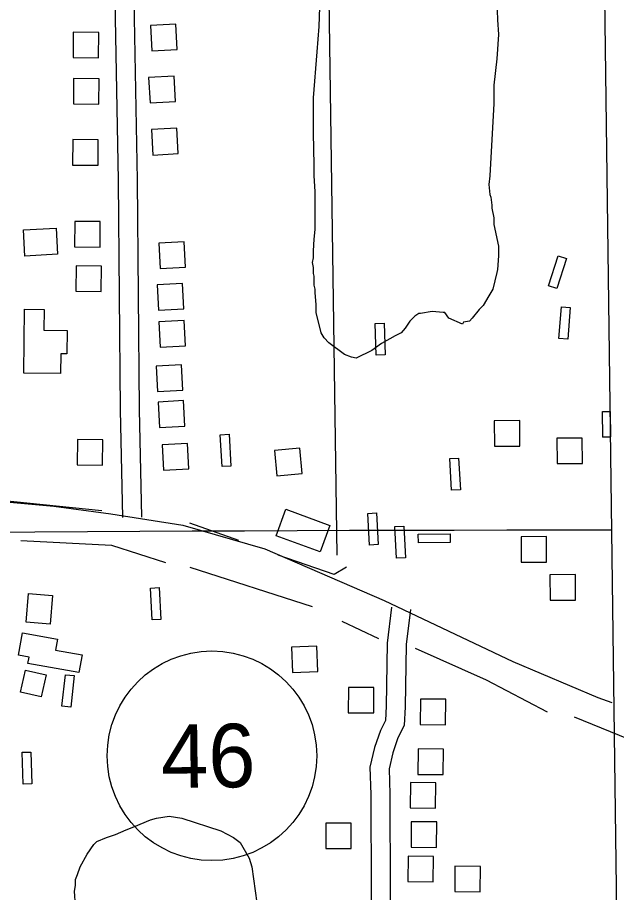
# Model space of a CAD drawing. Extents: x 3715084 to 3753216, y 488173 to 513963.
# Drawn here: x 3750035 to 3750978, y 499477 to 500854 of the extents above; entities that cross this region are included whole.
import ezdxf

# ---------------------------------------------------------------- set-up
doc = ezdxf.new("R2010")
doc.units = 0
for name, color, linetype in [('V-BLDG-OTLN', 7, 'Continuous'), ('V-GRID-FRAM', 7, 'Continuous'), ('V-GRID-MAJR', 7, 'Continuous'), ('V-ROAD-CNTR', 7, 'Continuous'), ('V-ROAD-IDEN', 7, 'Continuous'), ('V-SITE-VEGE', 7, 'Continuous'), ('V-TOPO-SHOR', 7, 'Continuous')]:
    doc.layers.add(name, color=color, linetype=linetype)

msp = doc.modelspace()

# ---------------------------------------------------------------- linework, layer by layer
at = {"layer": 'V-BLDG-OTLN'}
for p, q in [((3750967.776, 500233.81200000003), (3750968.294, 500193.815)), ((3750968.294, 500193.815), (3750956.29, 500193.721))]:
    msp.add_line(p, q, dxfattribs=at)
for points in [[(3750243.988, 500841.501), (3750246.154, 500801.559), (3750286.096, 500803.726), (3750283.929, 500843.668)], [(3750162.149, 500790.596), (3750162.5270000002, 500830.594), (3750122.528, 500830.971), (3750122.151, 500790.973)], [(3750241.2630000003, 500759.69800000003), (3750243.429, 500719.756), (3750283.3710000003, 500721.923), (3750281.204, 500761.865)], [(3750162.768, 500717.57), (3750163.146, 500757.568), (3750123.147, 500757.945), (3750122.77, 500717.947)], [(3750245.718, 500677.569), (3750247.884, 500637.62700000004), (3750287.826, 500639.794), (3750285.659, 500679.73600000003)], [(3750161.5330000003, 500621.523), (3750161.911, 500661.521), (3750121.912, 500661.898), (3750121.535, 500621.9)], [(3750164.698, 500492.767), (3750165.076, 500532.765), (3750125.077, 500533.142), (3750124.7, 500493.14400000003)], [(3750097.5870000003, 500481.419), (3750046.167, 500478.629), (3750043.932, 500519.813), (3750095.352, 500522.603)], [(3750257.322, 500498.893), (3750259.488, 500458.951), (3750299.43, 500461.118), (3750297.2630000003, 500501.06)], [(3750870.893, 500431.56200000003), (3750886.166, 500479.172), (3750899.497, 500474.896), (3750884.223, 500427.286)], [(3750166.577, 500422.913), (3750166.955, 500462.911), (3750126.9560000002, 500463.288), (3750126.579, 500423.29000000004)], [(3750254.433, 500433.31700000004), (3750256.599, 500393.375), (3750296.541, 500395.542), (3750294.3740000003, 500435.484)], [(3750044.472, 500294.218), (3750045.701, 500394.80100000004), (3750076.717, 500394.422), (3750076.318, 500361.782), (3750113.055, 500361.333), (3750112.608, 500324.792), (3750102.708, 500324.913), (3750102.324, 500293.511)], [(3750887.164, 500348.762), (3750891.236, 500398.596), (3750905.1890000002, 500397.456), (3750901.1180000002, 500347.62200000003)], [(3750257.1210000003, 500374.968), (3750259.287, 500335.026), (3750299.2290000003, 500337.193), (3750297.062, 500377.135)], [(3750599.627, 500322.588), (3750598.08, 500372.564), (3750612.073, 500372.998), (3750613.6210000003, 500323.022)], [(3750253.023, 500305.268), (3750255.1890000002, 500265.326), (3750295.131, 500267.493), (3750292.964, 500307.435)], [(3750256.0840000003, 500248.848), (3750258.25, 500208.906), (3750298.1920000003, 500211.07300000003), (3750296.025, 500251.015)], [(3750785.8880000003, 500179.224), (3750825.886, 500179.534), (3750825.577, 500219.532), (3750785.579, 500219.223)], [(3750356.7660000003, 500147.374), (3750354.058, 500197.3), (3750368.037, 500198.059), (3750370.7460000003, 500148.132)], [(3750168.761, 500149.418), (3750169.139, 500189.416), (3750129.14, 500189.793), (3750128.7630000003, 500149.795)], [(3750262.358, 500181.621), (3750264.524, 500141.679), (3750304.466, 500143.846), (3750302.299, 500183.788)], [(3750884.308, 500151.854), (3750924.306, 500152.164), (3750923.997, 500192.162), (3750883.9990000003, 500191.853)], [(3750442.907, 500132.89), (3750482.7770000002, 500136.12), (3750479.5470000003, 500175.989), (3750439.6780000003, 500172.76)], [(3750718.125, 500109.91500000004), (3750715.417, 500159.841), (3750729.396, 500160.60000000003), (3750732.105, 500110.673)], [(3750511.217, 500012.977), (3750442.034, 500038.352), (3750457.342, 500080.088), (3750526.525, 500054.71400000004)], [(3750588.864, 500023.636), (3750586.156, 500073.56200000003), (3750600.1350000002, 500074.321), (3750602.844, 500024.39400000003)], [(3750631.764, 500003.042), (3750629.055, 500052.968), (3750643.035, 500053.727), (3750645.744, 500003.8)], [(3750665.916, 500041.027), (3750715.914, 500041.506), (3750716.048, 500027.506), (3750666.0500000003, 500027.027)], [(3750828.022, 499996.713), (3750868.02, 499997.023), (3750867.711, 500037.021), (3750827.713, 500036.712)], [(3750873.528, 499936.86600000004), (3750913.526, 499937.17600000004), (3750913.217, 499977.174), (3750873.219, 499976.865)], [(3750048.287, 499902.626), (3750052.061, 499947.478), (3750089.764, 499944.306), (3750085.991, 499899.454)], [(3750257.931, 499956.737), (3750260.639, 499906.811), (3750246.659, 499906.052), (3750243.951, 499955.979)], [(3750042.526, 499885.601), (3750097.738, 499875.70300000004), (3750094.628, 499858.357), (3750136.291, 499850.887), (3750131.296, 499823.027), (3750051.186, 499837.39), (3750052.966, 499847.318), (3750036.202, 499850.32300000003)], [(3750506.1010000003, 499864.735), (3750466.143, 499862.917), (3750467.96, 499822.958), (3750507.919, 499824.776)], [(3750080.0100000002, 499819.58900000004), (3750072.097, 499785.018), (3750039.6350000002, 499792.44800000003), (3750047.5470000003, 499827.01900000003)], [(3750124.0100000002, 499818.212), (3750118.5840000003, 499768.50800000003), (3750104.666, 499770.027), (3750110.092, 499819.732)], [(3750595.6520000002, 499759.523), (3750595.844, 499799.523), (3750555.845, 499799.715), (3750555.6520000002, 499759.715)], [(3750669.25, 499781.29600000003), (3750668.91, 499741.298), (3750708.909, 499740.958), (3750709.248, 499780.956)], [(3750055.889, 499698.03), (3750057.484, 499648.056), (3750043.491, 499647.609), (3750041.897, 499697.58400000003)], [(3750665.63, 499702.788), (3750665.29, 499662.79000000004), (3750705.289, 499662.45), (3750705.628, 499702.44800000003)], [(3750653.448, 499650.07800000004), (3750653.108, 499610.08), (3750693.1070000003, 499609.74), (3750693.446, 499649.738)], [(3750654.8880000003, 499588.318), (3750654.548, 499548.32), (3750694.5470000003, 499547.98), (3750694.886, 499587.978)], [(3750560.197, 499546.06200000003), (3750560.389, 499586.06200000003), (3750520.39, 499586.254), (3750520.197, 499546.254)], [(3750649.713, 499534.079), (3750649.373, 499494.081), (3750689.372, 499493.74100000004), (3750689.711, 499533.739)], [(3750723.63, 499518.272), (3750723.29, 499478.27400000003), (3750763.289, 499477.934), (3750763.628, 499517.93200000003)]]:
    msp.add_lwpolyline(points, close=True, dxfattribs=at)
for points in [[(3750956.29, 500193.721), (3750955.981, 500233.72000000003), (3750967.776, 500233.81200000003)], [(3750956.29, 500193.721), (3750968.294, 500193.815)]]:
    msp.add_lwpolyline(points, dxfattribs=at)
at = {"layer": 'V-GRID-FRAM'}
msp.add_lwpolyline([(3719350.328, 493590.697), (3719130.828, 511772.14), (3750813.275, 512168.461), (3751048.6410000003, 493987.217), (3719350.328, 493590.697)], dxfattribs=at)
at = {"layer": 'V-GRID-MAJR'}
msp.add_spline([(3719277.161, 499651.167), (3724559.356, 499715.322), (3729841.541, 499780.245), (3735123.717, 499845.93700000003), (3740405.883, 499912.396), (3745688.039, 499979.624), (3750970.185, 500047.621), (3750970.186, 500047.621)], degree=3, dxfattribs=at)
at = {"layer": 'V-ROAD-CNTR'}
for points in [[(3750200.491559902, 500067.1638395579), (3750196.6775675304, 500236.808500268), (3750193.589573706, 500597.4297790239), (3750185.1865905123, 501051.6288706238), (3750185.2205904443, 501565.890842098), (3750175.55760977, 502025.625922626), (3750174.213612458, 502191.2105914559), (3750172.823615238, 502244.2994852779)], [(3750230.483499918, 500067.8378382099), (3750226.6755075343, 500237.274499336), (3750223.58751371, 500597.8357782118), (3750215.186530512, 501051.9048700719), (3750215.2205304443, 501566.20484147), (3750205.5555497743, 502026.0639217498), (3750204.2095524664, 502191.7245904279), (3750202.813555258, 502245.08348370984)], [(3746608.335744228, 500317.07933972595), (3746840.195280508, 500325.36132316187), (3747049.587861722, 500334.094305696), (3747236.945487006, 500330.8883121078), (3747395.095170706, 500320.36733314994), (3747648.790663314, 500300.22737343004), (3747931.5180978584, 500273.06742774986), (3748229.9835009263, 500246.283481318), (3749003.0319548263, 500181.02061184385), (3749358.1742445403, 500152.5366688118), (3749692.470575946, 500121.01173186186), (3750091.956776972, 500084.90480407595), (3750181.9065970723, 500072.8328282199), (3750295.0963706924, 500054.859864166), (3750424.118112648, 500017.92793803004), (3750612.1417366, 499936.44710099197), (3750814.785331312, 499840.716292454), (3750948.47606393, 499783.7444063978), (3750970.5420197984, 499775.73142242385)], [(3750623.7257134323, 499925.81812224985), (3750616.61172766, 499869.30623527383), (3750615.258730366, 499770.27343333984), (3750614.209732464, 499747.681478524), (3750606.16174856, 499731.9865099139), (3750596.643767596, 499704.895564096), (3750589.66178156, 499674.1026256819), (3750591.25677837, 499630.9507119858), (3750591.4407780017, 499478.1090176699), (3750593.9157730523, 499265.1874435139), (3750595.940769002, 499104.7147644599), (3750595.773769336, 499006.8249602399), (3750594.425772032, 498940.71409246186), (3750588.668783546, 498900.47217294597)], [(3750653.4916539, 499922.070129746), (3750646.585667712, 499867.2202394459), (3750645.2486703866, 499769.3734351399), (3750643.875673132, 499739.78549431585), (3750633.7876933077, 499720.114533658), (3750625.519709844, 499696.57958072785), (3750619.7857213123, 499671.2926313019), (3750621.2567183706, 499631.5227108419), (3750621.4407180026, 499478.30101728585), (3750623.913713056, 499265.551442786), (3750625.9407090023, 499104.87876413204), (3750625.7737093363, 499006.4929609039), (3750624.38171212, 498938.27409734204), (3750618.3667241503, 498896.22418144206)]]:
    msp.add_lwpolyline(points, dxfattribs=at)
at = {"layer": 'V-ROAD-IDEN'}
msp.add_circle((3750340.941414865, 499692.0418058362), 165.00000000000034, dxfattribs=at)
msp.add_circle((3750340.941414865, 499692.0418058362), 165.00000000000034, dxfattribs=at)
at = {"layer": 'V-SITE-VEGE'}
for p, q in [((3750509.821, 500839.82), (3750511.3570000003, 500887.42600000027)), ((3750789.3140000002, 500879.746), (3750790.848, 500850.568)), ((3750790.848, 500850.568), (3750792.382, 500827.532)), ((3750506.751, 500799.89400000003), (3750509.821, 500839.82)), ((3750792.382, 500827.532), (3750789.31, 500789.142)), ((3750500.6070000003, 500727.717), (3750506.751, 500799.89400000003)), ((3750789.31, 500789.142), (3750784.7060000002, 500747.679)), ((3750784.7060000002, 500747.679), (3750784.7060000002, 500718.501)), ((3750500.6070000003, 500672.433), (3750500.6070000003, 500727.717)), ((3750784.7060000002, 500718.501), (3750778.562, 500604.86100000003)), ((3750502.143, 500621.755), (3750500.6070000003, 500672.433)), ((3750502.143, 500604.863), (3750502.143, 500621.755)), ((3750503.677, 500580.29600000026), (3750502.143, 500604.863)), ((3750778.562, 500604.86100000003), (3750777.024, 500591.041)), ((3750503.677, 500520.40400000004), (3750503.677, 500580.29600000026)), ((3750777.024, 500591.041), (3750778.562, 500575.686)), ((3750778.562, 500575.686), (3750780.096, 500571.07800000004)), ((3750780.096, 500571.07800000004), (3750781.634, 500558.792)), ((3750781.634, 500558.792), (3750781.634, 500554.186)), ((3750781.634, 500554.186), (3750784.704, 500538.83)), ((3750784.704, 500538.83), (3750784.704, 500528.08)), ((3750784.704, 500528.08), (3750792.382, 500494.29600000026)), ((3750502.1410000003, 500505.04600000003), (3750503.677, 500520.40400000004)), ((3750500.605, 500486.618), (3750502.1410000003, 500505.04600000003)), ((3750500.605, 500475.868), (3750500.605, 500486.618)), ((3750792.382, 500494.29600000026), (3750792.382, 500478.938)), ((3750499.071, 500468.19), (3750500.605, 500475.868)), ((3750792.382, 500478.938), (3750790.846, 500457.438)), ((3750500.605, 500460.512), (3750499.071, 500468.19)), ((3750500.605, 500451.29800000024), (3750500.605, 500460.512)), ((3750790.846, 500457.438), (3750789.31, 500452.832)), ((3750502.1410000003, 500446.69), (3750500.605, 500451.29800000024)), ((3750502.1410000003, 500432.87), (3750502.1410000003, 500446.69)), ((3750789.31, 500452.832), (3750783.17, 500426.726)), ((3750503.677, 500426.726), (3750502.1410000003, 500432.87)), ((3750503.677, 500420.58400000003), (3750503.677, 500426.726)), ((3750505.213, 500402.156), (3750503.677, 500420.58400000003)), ((3750777.024, 500415.976), (3750767.81, 500400.618)), ((3750783.17, 500426.726), (3750777.024, 500415.976)), ((3750505.213, 500389.871), (3750505.213, 500402.156)), ((3750767.81, 500400.618), (3750761.67, 500394.476)), ((3750512.8910000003, 500357.623), (3750505.213, 500389.871)), ((3750666.457, 500388.33500000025), (3750660.315, 500383.729)), ((3750669.529, 500388.33500000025), (3750666.457, 500388.33500000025)), ((3750687.9560000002, 500391.407), (3750669.529, 500388.335)), ((3750704.848, 500389.871), (3750687.9560000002, 500391.40700000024)), ((3750707.92, 500389.871), (3750704.848, 500389.871)), ((3750714.062, 500380.657), (3750707.92, 500389.871)), ((3750761.67, 500394.476), (3750750.918, 500380.657)), ((3750652.637, 500376.05100000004), (3750644.9590000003, 500365.30100000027)), ((3750660.315, 500383.729), (3750652.637, 500376.05100000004)), ((3750735.562, 500371.443), (3750714.062, 500380.657)), ((3750737.098, 500374.51300000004), (3750735.562, 500371.443)), ((3750746.312, 500376.049), (3750737.098, 500374.51300000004)), ((3750750.918, 500380.657), (3750746.312, 500376.04899999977)), ((3750644.9590000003, 500365.30100000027), (3750638.815, 500357.62300000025)), ((3750517.495, 500349.945), (3750512.8910000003, 500357.623)), ((3750525.1750000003, 500342.26500000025), (3750517.495, 500349.945)), ((3750629.6010000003, 500353.015), (3750608.103, 500340.731)), ((3750638.815, 500357.623), (3750629.6010000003, 500353.015)), ((3750549.747, 500323.83900000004), (3750525.1750000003, 500342.26500000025)), ((3750608.103, 500340.731), (3750592.745, 500329.979)), ((3750560.495, 500319.23100000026), (3750549.747, 500323.83900000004)), ((3750568.1750000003, 500317.693), (3750560.495, 500319.231)), ((3750592.745, 500329.979), (3750568.1750000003, 500317.693)), ((3750218.117, 499580.29000000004), (3750244.22, 499591.042)), ((3750244.22, 499591.042), (3750253.434, 499594.114)), ((3750253.434, 499594.114), (3750273.4, 499597.186)), ((3750273.4, 499597.186), (3750293.364, 499594.114)), ((3750293.364, 499594.114), (3750354.79, 499574.146)), ((3750188.9390000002, 499568.006), (3750205.8310000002, 499575.686)), ((3750205.8310000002, 499575.6860000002), (3750218.117, 499580.29000000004)), ((3750354.79, 499574.146), (3750374.754, 499563.39799999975)), ((3750159.761, 499557.25800000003), (3750175.119, 499563.4)), ((3750175.119, 499563.4), (3750188.9390000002, 499568.006)), ((3750374.754, 499563.398), (3750385.504, 499555.72000000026)), ((3750144.4050000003, 499537.294), (3750155.1550000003, 499552.65000000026)), ((3750155.1550000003, 499552.65000000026), (3750159.761, 499557.25800000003)), ((3750385.504, 499555.72000000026), (3750399.324, 499531.15)), ((3750133.6550000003, 499517.33), (3750144.4050000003, 499537.294)), ((3750399.324, 499531.15), (3750403.932, 499517.32800000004)), ((3750129.0470000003, 499505.04600000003), (3750133.6550000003, 499517.33)), ((3750403.932, 499517.32800000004), (3750411.61, 499460.511)), ((3750125.975, 499497.36600000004), (3750129.0470000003, 499505.04600000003)), ((3750125.975, 499488.153), (3750125.975, 499497.36600000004)), ((3750124.4390000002, 499478.939), (3750125.975, 499488.153)), ((3750125.975, 499455.905), (3750124.4390000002, 499478.939))]:
    msp.add_line(p, q, dxfattribs=at)
at = {"layer": 'V-TOPO-SHOR'}
for p, q in [((3750383.296428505, 500031.1055041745), (3750306.194794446, 500058.0910760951)), ((3750306.194794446, 499988.6996054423), (3750498.948879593, 499927.01829819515)), ((3750545.2098600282, 499903.88780797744), (3750603.036085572, 499876.90223605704)), ((3750911.442621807, 499753.539621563), (3750996.254419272, 499718.8438862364))]:
    msp.add_line(p, q, dxfattribs=at)
for points in [[(3750506.6590429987, 502112.84962376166), (3750522.079369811, 501102.81821759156), (3750537.499696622, 500007.975013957)], [(3750167.4118531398, 500077.36648460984), (3749982.3679313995, 500096.6418931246), (3749820.4544998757, 500112.0622199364)], [(3750040.1941569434, 500031.1055041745), (3750182.832179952, 500023.39534076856), (3750267.6439774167, 499996.4097688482)], [(3750552.920023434, 499988.6996054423), (3750533.6446149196, 499977.13436033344), (3750444.977735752, 500007.975013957)], [(3750660.8623111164, 499861.48190924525), (3750772.6596805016, 499811.36584710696), (3750869.036723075, 499761.24978496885)]]:
    msp.add_lwpolyline(points, dxfattribs=at)

# ---------------------------------------------------------------- texts
at = {"layer": 'V-ROAD-IDEN'}
msp.add_text('46', height=100.000002, rotation=0.716000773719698, dxfattribs=at).set_placement((3750261.2575926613, 499641.0420750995))

doc.saveas('drawing.dxf')
